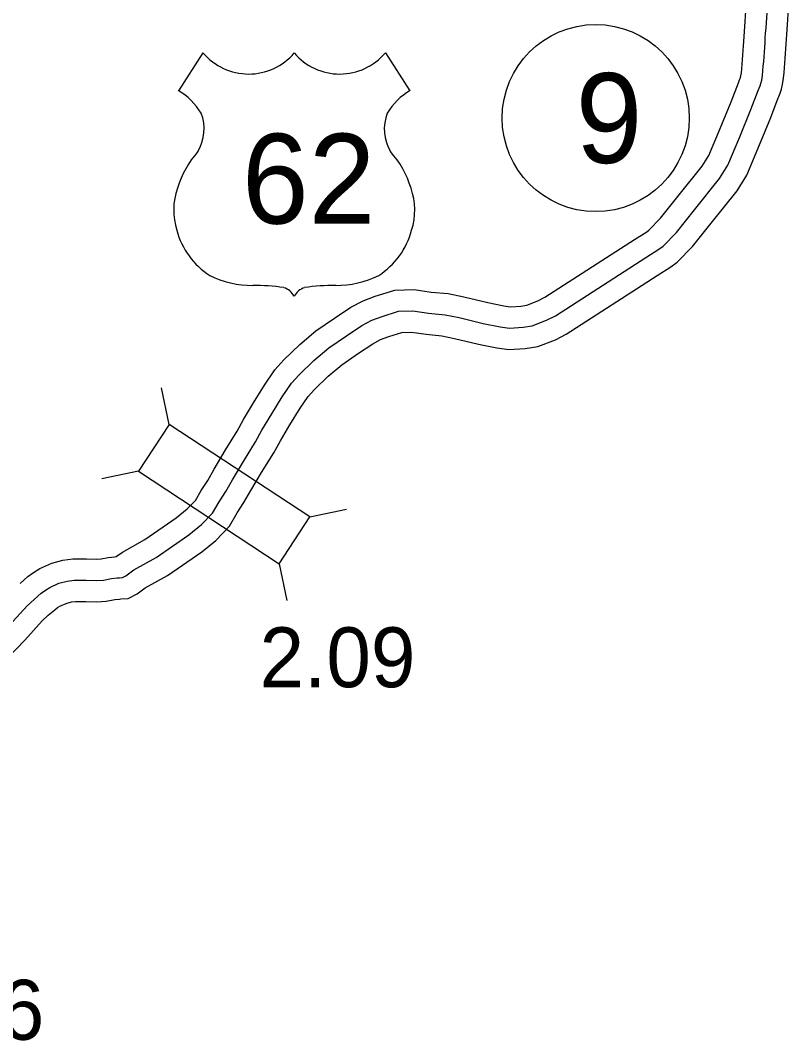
# Model space of a CAD drawing. Extents: x 31699 to 244310, y -8841 to 11474.
# Drawn here: x 147104.7 to 147466.5, y -378.4 to 101.4 of the extents above; entities that cross this region are included whole.
import ezdxf

# ---------------------------------------------------------------- set-up
doc = ezdxf.new("R2010")
doc.units = 0
for name, color, linetype in [('B_Logo', 7, 'Continuous'), ('R_Border Notes', 7, 'Continuous'), ('R_XS_EARTHWORK_STAGE1', 7, 'Continuous'), ('S_AREA_CALC', 7, 'Continuous'), ('S_WALL', 7, 'Continuous')]:
    doc.layers.add(name, color=color, linetype=linetype)

msp = doc.modelspace()

# ---------------------------------------------------------------- linework, layer by layer
for p, q in [((147190.61, 86.18), (147179.07, 68.34)), ((147276.4, 86.18), (147287.94, 68.34))]:
    msp.add_line(p, q)
for centre, radius, start, end in [((147212.1, 104.26), 28.08, 220.075, 319.6701), ((147254.91, 104.26), 28.08, 220.3299, 319.925), ((147163.99, 42.43), 29.98, 30.7809, 59.9883), ((147303.02, 42.43), 29.98, 120.0117, 149.2191), ((147170.59, 50.34), 20.55, 328.8105, 21.2108), ((147296.42, 50.34), 20.55, 158.7892, 211.1895), ((147224.33, 8.21), 47.94, 138.9565, 162.6913), ((147242.68, 8.21), 47.94, 17.3087, 41.0435), ((147208.5, 12.14), 31.68, 160.9576, 197.3819), ((147258.51, 12.14), 31.68, 342.6181, 19.0424), ((147213.66, 12.23), 36.66, 195.1074, 237.1312), ((147253.35, 12.23), 36.66, 302.8688, 344.8926), ((147214.34, 23.78), 47.07, 244.0771, 269.5779), ((147252.67, 23.78), 47.07, 270.4221, 295.9229), ((147215.43, -109.5), 86.22, 81.1942, 90.9539), ((147251.58, -109.5), 86.22, 89.0461, 98.8058), ((147226.21, -32.2), 8.26, 28.0342, 72.9864), ((147240.8, -32.2), 8.26, 107.0136, 151.9658)]:
    msp.add_arc(centre, radius, start, end)
at = {"layer": 'B_Logo'}
for points in [[(147455.41, 97.8), (147455.58, 100.18), (147455.76, 102.58), (147455.93, 105), (147456.12, 107.43), (147456.33, 109.86), (147456.54, 112.3)], [(147451.75, 68.49), (147452.22, 69.54), (147452.63, 70.56), (147453.03, 71.79), (147453.39, 73.27), (147453.77, 75.49), (147453.96, 77.72), (147454.14, 79.93), (147454.31, 82.13), (147454.49, 84.33), (147454.65, 86.52), (147454.81, 88.72), (147454.94, 90.93), (147455.07, 93.17), (147455.23, 95.46), (147455.41, 97.8)], [(147443.08, 46.68), (147448.34, 59.46), (147451.75, 68.49)], [(147099.48, -183.21), (147107.84, -173.95), (147111.2, -170.9), (147114.57, -167.99), (147116.55, -166.49), (147118.54, -165.27), (147122.86, -163.34), (147126.71, -162.29), (147130.05, -161.84), (147135.66, -161.84), (147140.53, -161.97), (147143.87, -161.8), (147147.53, -161.15), (147150.27, -160.78), (147151.34, -160.7), (147152.74, -160.61), (147154.33, -159.79), (147158.1, -157.07), (147168.57, -151.19), (147183.99, -140.57), (147189.87, -135.75), (147195.08, -130.4), (147198.21, -124.95), (147201.35, -120.17), (147204.49, -114.65), (147209.65, -106.04), (147215.27, -96.88), (147218.34, -91.36), (147222.98, -83.62), (147227.88, -75.61), (147232.27, -69.21), (147235.89, -65.22), (147242.81, -58.52), (147249.81, -52.62), (147258.09, -46.9), (147265.3, -42.13), (147270.01, -39.6), (147274.86, -37.8), (147282.51, -35.42), (147289.32, -35.2), (147296.74, -36.31), (147304.5, -37.01), (147311.06, -38.39), (147322.38, -41.12), (147330.42, -42.75), (147334.83, -43.29), (147341.17, -42.94), (147345.5, -42.28), (147352.21, -39.66), (147356.39, -37.47), (147398.9, -10.06), (147405, -6.24), (147406.98, -4.75), (147413.31, 1.68), (147421.78, 12.34), (147433.61, 27.06), (147437.47, 33.25), (147443.08, 46.68)]]:
    msp.add_lwpolyline(points, dxfattribs=at)
at = {"layer": 'R_Border Notes'}
msp.add_circle((147375.31, 55.47), 44, dxfattribs=at)
at = {"layer": 'R_XS_EARTHWORK_STAGE1'}
for p, q in [((147174.72, -88.59), (147171.15, -71.36)), ((147160.22, -110.65), (147142.99, -114.22)), ((147240.91, -132.08), (147258.15, -128.51)), ((147226.42, -154.14), (147229.98, -171.38))]:
    msp.add_line(p, q, dxfattribs=at)
msp.add_lwpolyline([(147160.22, -110.65), (147226.42, -154.14), (147240.91, -132.08), (147174.72, -88.59)], close=True, dxfattribs=at)
at = {"layer": 'S_AREA_CALC'}
for points in [[(147445.43, 98.56), (147445.61, 100.91), (147445.78, 103.32), (147445.96, 105.75), (147446.15, 108.23), (147446.36, 110.73), (147446.58, 113.19)], [(147465.38, 97.04), (147465.55, 99.45), (147465.73, 101.85), (147465.91, 104.25), (147466.09, 106.63), (147466.29, 109), (147466.5, 111.4)], [(147442.4, 72.03), (147443, 73.42), (147443.23, 74), (147443.41, 74.55), (147443.59, 75.29), (147443.84, 76.75), (147443.99, 78.54), (147444.17, 80.74), (147444.35, 82.93), (147444.52, 85.1), (147444.68, 87.24), (147444.83, 89.37), (147444.96, 91.53), (147445.09, 93.8), (147445.25, 96.17), (147445.43, 98.56)], [(147461.1, 64.95), (147461.44, 65.66), (147462.02, 67.12), (147462.66, 69.03), (147463.19, 71.25), (147463.7, 74.23), (147463.92, 76.91), (147464.1, 79.13), (147464.28, 81.34), (147464.46, 83.55), (147464.63, 85.8), (147464.79, 88.07), (147464.92, 90.33), (147465.05, 92.54), (147465.2, 94.74), (147465.38, 97.04)], [(147433.83, 50.49), (147439.03, 63.13), (147442.4, 72.03)], [(147452.33, 42.88), (147457.64, 55.79), (147461.1, 64.95)], [(147104.57, -163.42), (147108.28, -160.21), (147110.9, -158.23), (147113.85, -156.41), (147119.48, -153.89), (147124.73, -152.46), (147129.38, -151.84), (147135.79, -151.84), (147140.41, -151.97), (147142.73, -151.84), (147145.99, -151.26), (147149.22, -150.83), (147149.71, -150.79), (147152.71, -148.63), (147163.28, -142.69), (147177.98, -132.57), (147183.1, -128.37), (147187.04, -124.33), (147189.69, -119.71), (147192.82, -114.95), (147195.85, -109.61), (147201.1, -100.85), (147206.64, -91.83), (147209.68, -86.36), (147214.42, -78.44), (147219.48, -70.17), (147224.41, -62.99), (147228.7, -58.26), (147236.1, -51.09), (147243.73, -44.66), (147252.49, -38.61), (147260.17, -33.54), (147265.88, -30.46), (147271.64, -28.32), (147280.84, -25.47), (147289.9, -25.18), (147297.93, -26.37), (147305.99, -27.1), (147313.26, -28.64), (147324.55, -31.35), (147332.03, -32.87), (147335.17, -33.26), (147340.14, -32.98), (147342.9, -32.56), (147348.06, -30.55), (147351.35, -28.82), (147393.54, -1.62), (147399.32, 2), (147400.37, 2.79), (147405.81, 8.32), (147413.97, 18.59), (147425.44, 32.85), (147428.55, 37.86), (147433.86, 50.54)], [(147090.48, -206.78), (147106.77, -190.05), (147114.92, -181.03), (147117.83, -178.39), (147120.86, -175.77), (147122.2, -174.76), (147123.23, -174.12), (147126.23, -172.78), (147128.7, -172.11), (147130.72, -171.84), (147135.52, -171.84), (147140.66, -171.98), (147145.01, -171.75), (147149.08, -171.03), (147151.32, -170.73), (147152.02, -170.67), (147155.45, -170.47), (147159.58, -168.33), (147163.49, -165.51), (147173.87, -159.68), (147190.01, -148.57), (147196.64, -143.13), (147203.12, -136.48), (147206.73, -130.2), (147209.89, -125.39), (147213.12, -119.69), (147218.2, -111.22), (147223.91, -101.93), (147227, -96.36), (147231.53, -88.8), (147236.27, -81.05), (147240.13, -75.42), (147243.08, -72.18), (147249.52, -65.94), (147255.89, -60.57), (147263.69, -55.18), (147270.44, -50.72), (147274.14, -48.73), (147278.08, -47.27), (147284.18, -45.38), (147288.74, -45.23), (147295.56, -46.24), (147303.01, -46.91), (147308.86, -48.15), (147320.22, -50.88), (147328.81, -52.62), (147334.5, -53.32), (147342.2, -52.9), (147348.11, -52), (147356.37, -48.77), (147361.43, -46.11), (147404.27, -18.5), (147410.67, -14.49), (147413.59, -12.29), (147420.81, -4.96), (147429.59, 6.1), (147441.78, 21.26), (147446.38, 28.65), (147452.31, 42.83)]]:
    msp.add_lwpolyline(points, dxfattribs=at)

# ---------------------------------------------------------------- texts
msp.add_text('62', height=42.24).set_placement((147208.93, 5.83))
at = {"layer": 'R_Border Notes'}
msp.add_text('9', height=42.24, dxfattribs=at).set_placement((147365.87, 34.35))
at = {"layer": 'S_WALL'}
for s, p in [('2.09', (147217.23, -212.21)), ('0.16', (147042.66, -378))]:
    msp.add_text(s, height=28.16, dxfattribs=at).set_placement(p)

doc.saveas('drawing.dxf')
